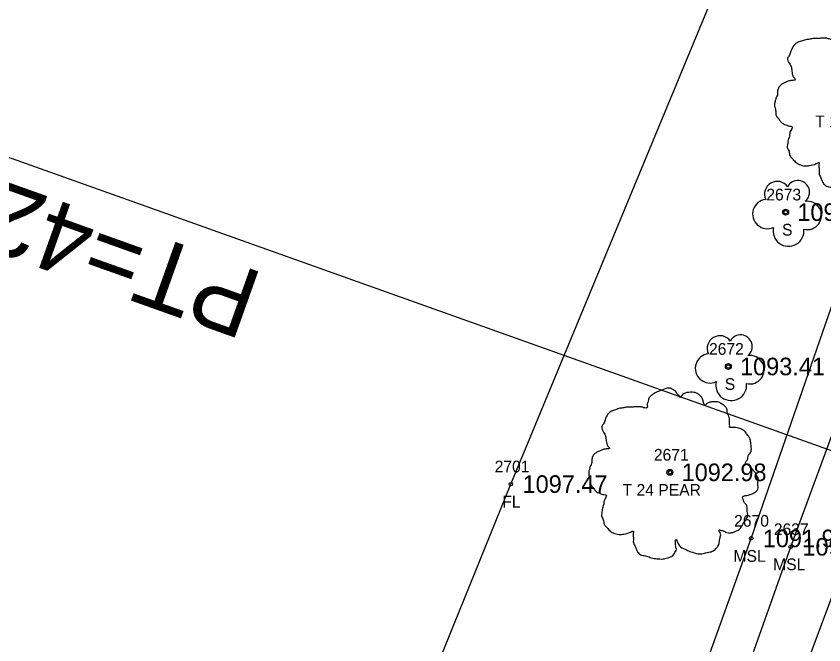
# Model space of a CAD drawing. Extents: x 1578957 to 1581675, y 1115963 to 1120391.
# Drawn here: x 1580656.7 to 1580725.7, y 1119365.2 to 1119418.9 of the extents above; entities that cross this region are included whole.
import ezdxf

# ---------------------------------------------------------------- set-up
doc = ezdxf.new("R2010")
doc.units = 0
for name, color, linetype in [('RD_EX_Fence_Other', 7, 'Continuous'), ('RD_EX_Fence_Other_txCode', 7, 'Continuous'), ('RD_EX_Misc', 7, 'Continuous'), ('RD_EX_Misc_txCode', 7, 'Continuous'), ('RD_EX_Road', 7, 'Continuous'), ('RD_EX_TX_Fence_Other_ELEV', 7, 'Continuous'), ('RD_EX_TX_Misc_ELEV', 7, 'Continuous'), ('RD_EX_TX_VEG_ELEV', 7, 'Continuous'), ('RD_EX_VEG', 7, 'Continuous'), ('RD_EX_VEG_txCode', 7, 'Continuous'), ('RD_HC_Cl', 7, 'Continuous'), ('RD_HC_Data', 7, 'Continuous'), ('RD_SMD_Locator', 7, 'Continuous')]:
    doc.layers.add(name, color=color, linetype=linetype)

msp = doc.modelspace()

# ---------------------------------------------------------------- linework, layer by layer
at = {"layer": 'RD_EX_Fence_Other'}
msp.add_lwpolyline([(1580513.827, 1119078.662), (1580554.331, 1119026.263), (1580554.331, 1119026.263), (1580661.056, 1119287.238), (1580681.048, 1119334.68), (1580698.952, 1119378.888), (1580718.027, 1119424.961), (1580737.744, 1119473.232)], dxfattribs=at)
at = {"layer": 'RD_EX_Misc'}
for points in [[(1580575.469, 1119001.964), (1580572.192, 1119003.299), (1580573.344, 1119008.973), (1580569.078, 1119017.528), (1580583.69, 1119050.381), (1580599.817, 1119098.808), (1580624.045, 1119165.829), (1580641.396, 1119195.473), (1580666.371, 1119238.149), (1580687.021, 1119280.073), (1580703.349, 1119329.398), (1580719.477, 1119374.249), (1580736.36, 1119422.972), (1580751.158, 1119471.49)], [(1580572.228, 1119003.293), (1580577.641, 1119002.275), (1580593.887, 1119048.73), (1580611.465, 1119096.441), (1580629.396, 1119141.91), (1580650.31, 1119188.617), (1580669.532, 1119232.972), (1580689.078, 1119279.767), (1580706.148, 1119326.435), (1580722.862, 1119373.532), (1580740.07, 1119420.2), (1580755.304, 1119467.381)]]:
    msp.add_lwpolyline(points, dxfattribs=at)
at = {"layer": 'RD_EX_Road'}
msp.add_lwpolyline([(1580561.509, 1118902.856), (1580569.284, 1118952.033), (1580572.257, 1118964.729), (1580572.024, 1118971.684), (1580570.785, 1118976.943), (1580576.68, 1118999.159), (1580578.916, 1119000.71), (1580583.17, 1119008.339), (1580597.232, 1119047.928), (1580615.21, 1119094.659), (1580634.106, 1119140.594), (1580653.543, 1119186.411), (1580672.941, 1119232.27), (1580691.817, 1119278.399), (1580709.783, 1119324.767), (1580727.167, 1119371.358), (1580744.517, 1119418.33), (1580760.444, 1119465.683)], dxfattribs=at)
at = {"layer": 'RD_EX_VEG'}
for centre, radius in [((1580722.428, 1119402.118), 0.25), ((1580717.532, 1119388.935), 0.25), ((1580712.54, 1119379.893), 0.25), ((1580712.527, 1119379.874), 0.0001)]:
    msp.add_circle(centre, radius, dxfattribs=at)
for centre, radius, start, end in [((1580721.707, 1119403.665), 1.084, 34.97629, 204.75602), ((1580723.473, 1119403.82), 0.995, 308.76261, 152.04674), ((1580720.864, 1119401.962), 1.257, 96.45179, 294.73401), ((1580724.268, 1119401.838), 1.218, 256.56668, 98.10463), ((1580722.674, 1119400.521), 1.318, 166.88266, 5.75893), ((1580716.811, 1119390.482), 1.084, 34.97629, 204.75602), ((1580718.577, 1119390.637), 0.995, 308.76261, 152.04674), ((1580715.968, 1119388.78), 1.257, 96.45179, 294.73401), ((1580719.371, 1119388.656), 1.218, 256.56668, 98.10463), ((1580717.777, 1119387.339), 1.318, 166.88266, 5.75893)]:
    msp.add_arc(centre, radius, start, end, dxfattribs=at)
for points in [[(1580728.542, 1119418.54), (1580728.243, 1119418.565), (1580727.918, 1119418.465), (1580727.668, 1119418.365), (1580727.443, 1119418.29), (1580727.218, 1119418.19), (1580726.918, 1119418.016), (1580726.693, 1119417.816), (1580726.568, 1119417.566), (1580726.518, 1119417.341), (1580726.468, 1119417.066), (1580726.468, 1119416.891), (1580726.343, 1119416.866), (1580726.193, 1119416.891), (1580725.944, 1119416.966), (1580725.694, 1119416.966), (1580725.444, 1119416.966), (1580725.094, 1119416.941), (1580724.744, 1119416.941), (1580724.469, 1119416.891), (1580724.144, 1119416.841), (1580723.77, 1119416.716), (1580723.42, 1119416.591), (1580723.12, 1119416.341), (1580722.87, 1119415.867), (1580722.745, 1119415.517), (1580722.595, 1119415.267), (1580722.745, 1119414.817), (1580722.92, 1119414.467), (1580722.945, 1119414.267), (1580723.02, 1119413.842), (1580723.12, 1119413.618), (1580723.245, 1119413.418), (1580723.17, 1119413.393), (1580722.795, 1119413.343), (1580722.495, 1119413.243), (1580722.07, 1119413.018), (1580721.845, 1119412.793), (1580721.745, 1119412.468), (1580721.72, 1119412.118), (1580721.621, 1119411.918), (1580721.546, 1119411.643), (1580721.521, 1119411.568), (1580721.471, 1119411.244), (1580721.571, 1119410.794), (1580721.596, 1119410.444), (1580721.72, 1119410.219), (1580721.87, 1119410.044), (1580722.045, 1119409.794), (1580722.445, 1119409.569), (1580722.77, 1119409.469), (1580722.97, 1119409.444), (1580722.795, 1119408.945), (1580722.745, 1119408.595), (1580722.62, 1119408.195), (1580722.62, 1119408.12), (1580722.57, 1119407.645), (1580722.72, 1119407.32), (1580722.795, 1119406.945), (1580722.97, 1119406.721), (1580723.245, 1119406.421), (1580723.57, 1119406.196), (1580724.069, 1119406.071), (1580724.469, 1119406.096), (1580725.044, 1119406.271), (1580725.294, 1119406.346), (1580725.269, 1119406.171), (1580725.294, 1119405.796), (1580725.294, 1119405.371), (1580725.444, 1119405.046), (1580725.544, 1119404.771), (1580725.694, 1119404.521), (1580726.019, 1119404.297), (1580726.418, 1119404.222), (1580726.843, 1119404.072), (1580727.293, 1119403.997), (1580727.793, 1119403.972), (1580728.393, 1119404.122), (1580728.667, 1119404.247), (1580728.767, 1119404.422), (1580728.967, 1119404.796), (1580728.917, 1119405.021), (1580728.942, 1119405.621), (1580729.042, 1119405.446), (1580729.217, 1119405.096), (1580729.717, 1119404.796), (1580730.117, 1119404.621), (1580730.592, 1119404.471), (1580730.891, 1119404.397), (1580731.366, 1119404.471), (1580731.741, 1119404.546), (1580732.116, 1119404.671), (1580732.416, 1119404.946), (1580732.591, 1119405.221), (1580732.641, 1119405.496), (1580732.716, 1119405.871), (1580732.766, 1119406.046)], [(1580712.671, 1119387.061), (1580712.372, 1119387.086), (1580712.047, 1119386.986), (1580711.797, 1119386.886), (1580711.572, 1119386.811), (1580711.347, 1119386.711), (1580711.047, 1119386.536), (1580710.822, 1119386.336), (1580710.697, 1119386.086), (1580710.647, 1119385.861), (1580710.597, 1119385.586), (1580710.597, 1119385.411), (1580710.472, 1119385.386), (1580710.322, 1119385.411), (1580710.073, 1119385.486), (1580709.823, 1119385.486), (1580709.573, 1119385.486), (1580709.223, 1119385.461), (1580708.873, 1119385.461), (1580708.598, 1119385.411), (1580708.273, 1119385.361), (1580707.899, 1119385.236), (1580707.549, 1119385.111), (1580707.249, 1119384.861), (1580706.999, 1119384.387), (1580706.874, 1119384.037), (1580706.724, 1119383.787), (1580706.874, 1119383.337), (1580707.049, 1119382.987), (1580707.074, 1119382.787), (1580707.149, 1119382.363), (1580707.249, 1119382.138), (1580707.374, 1119381.938), (1580707.299, 1119381.913), (1580706.924, 1119381.863), (1580706.624, 1119381.763), (1580706.199, 1119381.538), (1580705.974, 1119381.313), (1580705.874, 1119380.988), (1580705.849, 1119380.638), (1580705.75, 1119380.438), (1580705.675, 1119380.164), (1580705.65, 1119380.089), (1580705.6, 1119379.764), (1580705.7, 1119379.314), (1580705.725, 1119378.964), (1580705.849, 1119378.739), (1580705.999, 1119378.564), (1580706.174, 1119378.314), (1580706.574, 1119378.089), (1580706.899, 1119377.989), (1580707.099, 1119377.965), (1580706.924, 1119377.465), (1580706.874, 1119377.115), (1580706.749, 1119376.715), (1580706.749, 1119376.64), (1580706.699, 1119376.165), (1580706.849, 1119375.84), (1580706.924, 1119375.466), (1580707.099, 1119375.241), (1580707.374, 1119374.941), (1580707.699, 1119374.716), (1580708.198, 1119374.591), (1580708.598, 1119374.616), (1580709.173, 1119374.791), (1580709.423, 1119374.866), (1580709.398, 1119374.691), (1580709.423, 1119374.316), (1580709.423, 1119373.891), (1580709.573, 1119373.566), (1580709.673, 1119373.292), (1580709.823, 1119373.042), (1580710.148, 1119372.817), (1580710.547, 1119372.742), (1580710.972, 1119372.592), (1580711.422, 1119372.517), (1580711.922, 1119372.492), (1580712.522, 1119372.642), (1580712.796, 1119372.767), (1580712.896, 1119372.942), (1580713.096, 1119373.317), (1580713.046, 1119373.541), (1580713.071, 1119374.141), (1580713.171, 1119373.966), (1580713.346, 1119373.616), (1580713.846, 1119373.317), (1580714.246, 1119373.142), (1580714.721, 1119372.992), (1580715.02, 1119372.917), (1580715.495, 1119372.992), (1580715.87, 1119373.067), (1580716.245, 1119373.192), (1580716.545, 1119373.466), (1580716.72, 1119373.741), (1580716.77, 1119374.016), (1580716.845, 1119374.391), (1580716.895, 1119374.566)], [(1580716.895, 1119374.566), (1580716.82, 1119374.741), (1580716.77, 1119374.991), (1580716.845, 1119374.966), (1580717.02, 1119374.916), (1580717.294, 1119374.791), (1580717.519, 1119374.716), (1580717.844, 1119374.741), (1580718.119, 1119374.841), (1580718.569, 1119375.116), (1580718.844, 1119375.591), (1580719.119, 1119375.99), (1580719.194, 1119376.315), (1580719.144, 1119376.54), (1580719.119, 1119377.04), (1580718.919, 1119377.29), (1580718.869, 1119377.415), (1580718.769, 1119377.815), (1580718.844, 1119377.865), (1580719.119, 1119377.915), (1580719.493, 1119378.039), (1580719.768, 1119378.164), (1580719.993, 1119378.339), (1580720.068, 1119378.564), (1580720.043, 1119378.964), (1580720.093, 1119379.364), (1580720.018, 1119379.514), (1580719.918, 1119379.664), (1580719.843, 1119379.864), (1580719.693, 1119380.014), (1580719.593, 1119380.164), (1580719.493, 1119380.263), (1580719.369, 1119380.413), (1580719.194, 1119380.538), (1580719.044, 1119380.588), (1580718.994, 1119380.738), (1580719.144, 1119380.938), (1580719.194, 1119381.038), (1580719.219, 1119381.263), (1580719.444, 1119381.613), (1580719.493, 1119382.013), (1580719.444, 1119382.438), (1580719.394, 1119382.712), (1580719.244, 1119382.987), (1580719.044, 1119383.237), (1580718.919, 1119383.412), (1580718.744, 1119383.537), (1580718.419, 1119383.662), (1580718.169, 1119383.712), (1580717.819, 1119383.712), (1580717.619, 1119383.762), (1580717.644, 1119383.812), (1580717.644, 1119383.962), (1580717.644, 1119384.237), (1580717.569, 1119384.687), (1580717.419, 1119385.186), (1580717.419, 1119385.211), (1580717.319, 1119385.461), (1580717.095, 1119385.661), (1580716.92, 1119385.761), (1580716.72, 1119385.886), (1580716.47, 1119385.911), (1580716.17, 1119385.911), (1580715.895, 1119385.861), (1580715.695, 1119385.761), (1580715.52, 1119385.636), (1580715.445, 1119385.786), (1580715.345, 1119386.086), (1580715.295, 1119386.236), (1580715.145, 1119386.411), (1580714.921, 1119386.611), (1580714.471, 1119386.736), (1580713.846, 1119386.661), (1580713.546, 1119386.461), (1580713.396, 1119386.286), (1580713.346, 1119386.411), (1580713.146, 1119386.611), (1580713.046, 1119386.786), (1580712.871, 1119386.911), (1580712.721, 1119387.011), (1580712.621, 1119387.061)]]:
    msp.add_spline(points, degree=3, dxfattribs=at)
at = {"layer": 'RD_HC_Cl'}
msp.add_arc((1578340.815, 1120231.591), 2546.774, 337.467285, 340.391325, dxfattribs=at)
at = {"layer": 'RD_HC_Data'}
msp.add_line((1580739.892, 1119376.908), (1580630.66, 1119415.823), dxfattribs=at)
at = {"layer": 'RD_SMD_Locator'}
for centre in [(1580722.428, 1119402.118), (1580717.532, 1119388.935), (1580712.54, 1119379.893), (1580698.952, 1119378.888), (1580719.477, 1119374.249), (1580722.862, 1119373.532)]:
    msp.add_circle(centre, 0.15, dxfattribs=at)

# ---------------------------------------------------------------- texts
at = {"layer": 'RD_EX_Fence_Other_txCode'}
for s, p in [('2701', (1580697.567, 1119379.888)), ('FL', (1580698.22, 1119376.888))]:
    msp.add_text(s, height=1, dxfattribs=at).set_placement(p)
at = {"layer": 'RD_EX_Misc_txCode'}
for s, p in [('2670', (1580718.026, 1119375.249)), ('2637', (1580721.417, 1119374.532)), ('MSL', (1580717.975, 1119372.249)), ('MSL', (1580721.36, 1119371.532))]:
    msp.add_text(s, height=1, dxfattribs=at).set_placement(p)
at = {"layer": 'RD_EX_TX_Fence_Other_ELEV'}
msp.add_text('1097.47', height=1.5, dxfattribs=at).set_placement((1580699.952, 1119378.138))
at = {"layer": 'RD_EX_TX_Misc_ELEV'}
for s, p in [('1091.98', (1580720.477, 1119373.499)), ('1090.93', (1580723.862, 1119372.782))]:
    msp.add_text(s, height=1.5, dxfattribs=at).set_placement(p)
at = {"layer": 'RD_EX_TX_VEG_ELEV'}
for s, p in [('1093.28', (1580723.428, 1119401.368)), ('1093.41', (1580718.532, 1119388.185)), ('1092.98', (1580713.54, 1119379.143))]:
    msp.add_text(s, height=1.5, dxfattribs=at).set_placement(p)
at = {"layer": 'RD_EX_VEG_txCode'}
for s, p in [('T 18 PINE', (1580724.958, 1119409.373)), ('2673', (1580720.774, 1119403.118)), ('S', (1580722.121, 1119400.118)), ('2672', (1580715.878, 1119389.935)), ('S', (1580717.225, 1119386.935)), ('2671', (1580711.169, 1119380.893)), ('T 24 PEAR', (1580708.5, 1119377.893))]:
    msp.add_text(s, height=1, dxfattribs=at).set_placement(p)
at = {"layer": 'RD_HC_Data'}
msp.add_text('PT=42+10.06', height=6, rotation=160.39132, dxfattribs=at).set_placement((1580677.991, 1119396.838))

doc.saveas('drawing.dxf')
